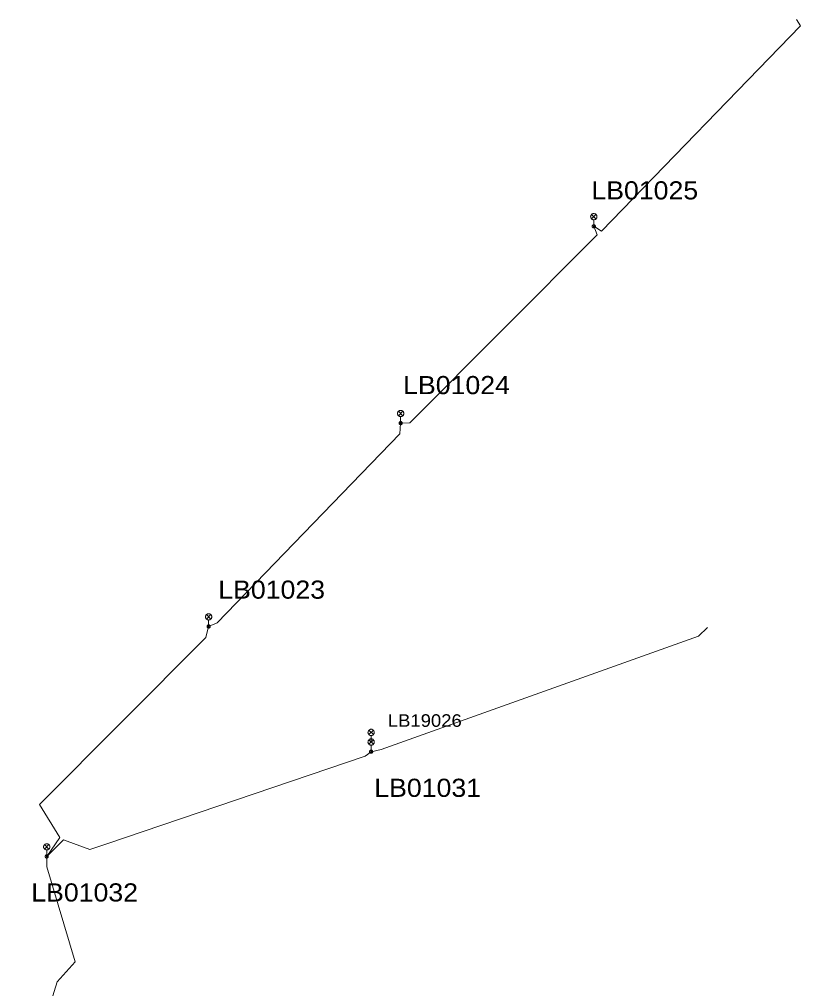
# Model space of a CAD drawing. Extents: x -688049 to -687261, y -973611 to -973038.
# Drawn here: x -687354.1 to -687260.7, y -973229.3 to -973113.5 of the extents above; entities that cross this region are included whole.
import ezdxf

# ---------------------------------------------------------------- set-up
doc = ezdxf.new("R2010")
doc.units = 0
doc.header["$LTSCALE"] = 0.87
doc.layers.add('1', color=7, linetype='Continuous', lineweight=13)

msp = doc.modelspace()

# ---------------------------------------------------------------- linework, layer by layer
at = {"layer": '1'}
for p, q in [((-687285.715, -973136.795), (-687285.185, -973137.325)), ((-687285.715, -973137.325), (-687285.185, -973136.795)), ((-687285.45, -973138.21), (-687285.45, -973137.435)), ((-687308.795, -973160.315), (-687308.265, -973160.845)), ((-687308.795, -973160.845), (-687308.265, -973160.315)), ((-687308.53, -973161.73), (-687308.53, -973160.955)), ((-687331.747, -973184.609), (-687331.217, -973185.139)), ((-687331.747, -973185.139), (-687331.217, -973184.609)), ((-687331.482, -973186.024), (-687331.482, -973185.249)), ((-687312.325, -973198.415), (-687311.795, -973198.945)), ((-687312.325, -973198.945), (-687311.795, -973198.415)), ((-687312.325, -973199.565), (-687311.795, -973200.095)), ((-687312.325, -973200.095), (-687311.795, -973199.565)), ((-687312.06, -973199.83), (-687312.06, -973199.055)), ((-687312.06, -973200.98), (-687312.06, -973200.205)), ((-687351.095, -973212.085), (-687350.565, -973212.615)), ((-687351.095, -973212.615), (-687350.565, -973212.085)), ((-687350.83, -973213.5), (-687350.83, -973212.725))]:
    msp.add_line(p, q, dxfattribs=at)
for points in [[(-687261.23, -973113.49), (-687260.729, -973114.272), (-687284.512, -973138.779), (-687285.45, -973138.21)], [(-687285.45, -973138.21), (-687285.059, -973139.243), (-687307.419, -973161.688), (-687308.53, -973161.73)], [(-687308.53, -973161.73), (-687308.622, -973163), (-687330.443, -973185.575), (-687331.482, -973186.024)], [(-687331.482, -973186.024), (-687331.799, -973187.339), (-687351.708, -973207.306), (-687349.251, -973211.218), (-687350.83, -973213.5)], [(-687271.84, -973186.15), (-687272.921, -973187.168), (-687310.858, -973200.718), (-687312.06, -973200.98)], [(-687312.06, -973200.98), (-687312.788, -973201.515), (-687343.662, -973211.996), (-687345.695, -973212.686), (-687348.814, -973211.52), (-687350.83, -973213.5)], [(-687350.83, -973213.5), (-687350.83, -973214.75), (-687347.414, -973226.104), (-687349.576, -973228.47), (-687350.998, -973233.095), (-687350.592, -973237.466), (-687362.557, -973242.691), (-687368.775, -973241.359), (-687374.206, -973242.131), (-687379.571, -973244.67), (-687380.798, -973246.294)]]:
    msp.add_lwpolyline(points, dxfattribs=at)
for points in [[(-687285.075, -973137.06), (-687285.081, -973136.995), (-687285.098, -973136.932), (-687285.125, -973136.872), (-687285.163, -973136.819), (-687285.209, -973136.773), (-687285.263, -973136.735), (-687285.322, -973136.708), (-687285.385, -973136.691), (-687285.45, -973136.685), (-687285.515, -973136.691), (-687285.578, -973136.708), (-687285.638, -973136.735), (-687285.691, -973136.773), (-687285.737, -973136.819), (-687285.775, -973136.872), (-687285.802, -973136.932), (-687285.819, -973136.995), (-687285.825, -973137.06), (-687285.819, -973137.125), (-687285.802, -973137.188), (-687285.775, -973137.247), (-687285.737, -973137.301), (-687285.691, -973137.347), (-687285.638, -973137.385), (-687285.578, -973137.412), (-687285.515, -973137.429), (-687285.45, -973137.435), (-687285.385, -973137.429), (-687285.322, -973137.412), (-687285.263, -973137.385), (-687285.209, -973137.347), (-687285.163, -973137.301), (-687285.125, -973137.247), (-687285.098, -973137.188), (-687285.081, -973137.125)], [(-687285.26, -973138.21), (-687285.263, -973138.177), (-687285.271, -973138.145), (-687285.285, -973138.115), (-687285.304, -973138.088), (-687285.328, -973138.064), (-687285.355, -973138.045), (-687285.385, -973138.031), (-687285.417, -973138.023), (-687285.45, -973138.02), (-687285.483, -973138.023), (-687285.515, -973138.031), (-687285.545, -973138.045), (-687285.572, -973138.064), (-687285.596, -973138.088), (-687285.615, -973138.115), (-687285.629, -973138.145), (-687285.637, -973138.177), (-687285.64, -973138.21), (-687285.637, -973138.243), (-687285.629, -973138.275), (-687285.615, -973138.305), (-687285.596, -973138.332), (-687285.572, -973138.356), (-687285.545, -973138.375), (-687285.515, -973138.389), (-687285.483, -973138.397), (-687285.45, -973138.4), (-687285.417, -973138.397), (-687285.385, -973138.389), (-687285.355, -973138.375), (-687285.328, -973138.356), (-687285.304, -973138.332), (-687285.285, -973138.305), (-687285.271, -973138.275), (-687285.263, -973138.243)], [(-687285.4, -973138.21), (-687285.401, -973138.201), (-687285.403, -973138.193), (-687285.407, -973138.185), (-687285.412, -973138.178), (-687285.418, -973138.172), (-687285.425, -973138.167), (-687285.433, -973138.163), (-687285.441, -973138.161), (-687285.45, -973138.16), (-687285.459, -973138.161), (-687285.467, -973138.163), (-687285.475, -973138.167), (-687285.482, -973138.172), (-687285.488, -973138.178), (-687285.493, -973138.185), (-687285.497, -973138.193), (-687285.499, -973138.201), (-687285.5, -973138.21), (-687285.499, -973138.219), (-687285.497, -973138.227), (-687285.493, -973138.235), (-687285.488, -973138.242), (-687285.482, -973138.248), (-687285.475, -973138.253), (-687285.467, -973138.257), (-687285.459, -973138.259), (-687285.45, -973138.26), (-687285.441, -973138.259), (-687285.433, -973138.257), (-687285.425, -973138.253), (-687285.418, -973138.248), (-687285.412, -973138.242), (-687285.407, -973138.235), (-687285.403, -973138.227), (-687285.401, -973138.219)], [(-687308.155, -973160.58), (-687308.161, -973160.515), (-687308.178, -973160.452), (-687308.205, -973160.393), (-687308.243, -973160.339), (-687308.289, -973160.293), (-687308.342, -973160.255), (-687308.402, -973160.228), (-687308.465, -973160.211), (-687308.53, -973160.205), (-687308.595, -973160.211), (-687308.658, -973160.228), (-687308.718, -973160.255), (-687308.771, -973160.293), (-687308.817, -973160.339), (-687308.855, -973160.393), (-687308.882, -973160.452), (-687308.899, -973160.515), (-687308.905, -973160.58), (-687308.899, -973160.645), (-687308.882, -973160.708), (-687308.855, -973160.768), (-687308.817, -973160.821), (-687308.771, -973160.867), (-687308.718, -973160.905), (-687308.658, -973160.932), (-687308.595, -973160.949), (-687308.53, -973160.955), (-687308.465, -973160.949), (-687308.402, -973160.932), (-687308.342, -973160.905), (-687308.289, -973160.867), (-687308.243, -973160.821), (-687308.205, -973160.768), (-687308.178, -973160.708), (-687308.161, -973160.645)], [(-687308.34, -973161.73), (-687308.343, -973161.697), (-687308.351, -973161.665), (-687308.365, -973161.635), (-687308.384, -973161.608), (-687308.408, -973161.584), (-687308.435, -973161.565), (-687308.465, -973161.551), (-687308.497, -973161.543), (-687308.53, -973161.54), (-687308.563, -973161.543), (-687308.595, -973161.551), (-687308.625, -973161.565), (-687308.652, -973161.584), (-687308.676, -973161.608), (-687308.695, -973161.635), (-687308.709, -973161.665), (-687308.717, -973161.697), (-687308.72, -973161.73), (-687308.717, -973161.763), (-687308.709, -973161.795), (-687308.695, -973161.825), (-687308.676, -973161.852), (-687308.652, -973161.876), (-687308.625, -973161.895), (-687308.595, -973161.909), (-687308.563, -973161.917), (-687308.53, -973161.92), (-687308.497, -973161.917), (-687308.465, -973161.909), (-687308.435, -973161.895), (-687308.408, -973161.876), (-687308.384, -973161.852), (-687308.365, -973161.825), (-687308.351, -973161.795), (-687308.343, -973161.763)], [(-687308.48, -973161.73), (-687308.481, -973161.721), (-687308.483, -973161.713), (-687308.487, -973161.705), (-687308.492, -973161.698), (-687308.498, -973161.692), (-687308.505, -973161.687), (-687308.513, -973161.683), (-687308.521, -973161.681), (-687308.53, -973161.68), (-687308.539, -973161.681), (-687308.547, -973161.683), (-687308.555, -973161.687), (-687308.562, -973161.692), (-687308.568, -973161.698), (-687308.573, -973161.705), (-687308.577, -973161.713), (-687308.579, -973161.721), (-687308.58, -973161.73), (-687308.579, -973161.739), (-687308.577, -973161.747), (-687308.573, -973161.755), (-687308.568, -973161.762), (-687308.562, -973161.768), (-687308.555, -973161.773), (-687308.547, -973161.777), (-687308.539, -973161.779), (-687308.53, -973161.78), (-687308.521, -973161.779), (-687308.513, -973161.777), (-687308.505, -973161.773), (-687308.498, -973161.768), (-687308.492, -973161.762), (-687308.487, -973161.755), (-687308.483, -973161.747), (-687308.481, -973161.739)], [(-687331.107, -973184.874), (-687331.113, -973184.809), (-687331.13, -973184.746), (-687331.157, -973184.687), (-687331.195, -973184.633), (-687331.241, -973184.587), (-687331.294, -973184.549), (-687331.354, -973184.522), (-687331.417, -973184.505), (-687331.482, -973184.499), (-687331.547, -973184.505), (-687331.61, -973184.522), (-687331.67, -973184.549), (-687331.723, -973184.587), (-687331.769, -973184.633), (-687331.807, -973184.687), (-687331.834, -973184.746), (-687331.851, -973184.809), (-687331.857, -973184.874), (-687331.851, -973184.939), (-687331.834, -973185.002), (-687331.807, -973185.062), (-687331.769, -973185.115), (-687331.723, -973185.161), (-687331.67, -973185.199), (-687331.61, -973185.226), (-687331.547, -973185.243), (-687331.482, -973185.249), (-687331.417, -973185.243), (-687331.354, -973185.226), (-687331.294, -973185.199), (-687331.241, -973185.161), (-687331.195, -973185.115), (-687331.157, -973185.062), (-687331.13, -973185.002), (-687331.113, -973184.939)], [(-687331.292, -973186.024), (-687331.295, -973185.991), (-687331.303, -973185.959), (-687331.317, -973185.929), (-687331.336, -973185.902), (-687331.36, -973185.878), (-687331.387, -973185.859), (-687331.417, -973185.845), (-687331.449, -973185.837), (-687331.482, -973185.834), (-687331.515, -973185.837), (-687331.547, -973185.845), (-687331.577, -973185.859), (-687331.604, -973185.878), (-687331.628, -973185.902), (-687331.647, -973185.929), (-687331.661, -973185.959), (-687331.669, -973185.991), (-687331.672, -973186.024), (-687331.669, -973186.057), (-687331.661, -973186.089), (-687331.647, -973186.119), (-687331.628, -973186.146), (-687331.604, -973186.17), (-687331.577, -973186.189), (-687331.547, -973186.203), (-687331.515, -973186.211), (-687331.482, -973186.214), (-687331.449, -973186.211), (-687331.417, -973186.203), (-687331.387, -973186.189), (-687331.36, -973186.17), (-687331.336, -973186.146), (-687331.317, -973186.119), (-687331.303, -973186.089), (-687331.295, -973186.057)], [(-687331.432, -973186.024), (-687331.433, -973186.015), (-687331.435, -973186.007), (-687331.439, -973185.999), (-687331.444, -973185.992), (-687331.45, -973185.986), (-687331.457, -973185.981), (-687331.465, -973185.977), (-687331.473, -973185.975), (-687331.482, -973185.974), (-687331.491, -973185.975), (-687331.499, -973185.977), (-687331.507, -973185.981), (-687331.514, -973185.986), (-687331.52, -973185.992), (-687331.525, -973185.999), (-687331.529, -973186.007), (-687331.531, -973186.015), (-687331.532, -973186.024), (-687331.531, -973186.033), (-687331.529, -973186.041), (-687331.525, -973186.049), (-687331.52, -973186.056), (-687331.514, -973186.062), (-687331.507, -973186.067), (-687331.499, -973186.071), (-687331.491, -973186.073), (-687331.482, -973186.074), (-687331.473, -973186.073), (-687331.465, -973186.071), (-687331.457, -973186.067), (-687331.45, -973186.062), (-687331.444, -973186.056), (-687331.439, -973186.049), (-687331.435, -973186.041), (-687331.433, -973186.033)], [(-687311.685, -973198.68), (-687311.691, -973198.615), (-687311.708, -973198.552), (-687311.735, -973198.492), (-687311.773, -973198.439), (-687311.819, -973198.393), (-687311.872, -973198.355), (-687311.932, -973198.328), (-687311.995, -973198.311), (-687312.06, -973198.305), (-687312.125, -973198.311), (-687312.188, -973198.328), (-687312.248, -973198.355), (-687312.301, -973198.393), (-687312.347, -973198.439), (-687312.385, -973198.492), (-687312.412, -973198.552), (-687312.429, -973198.615), (-687312.435, -973198.68), (-687312.429, -973198.745), (-687312.412, -973198.808), (-687312.385, -973198.867), (-687312.347, -973198.921), (-687312.301, -973198.967), (-687312.248, -973199.005), (-687312.188, -973199.032), (-687312.125, -973199.049), (-687312.06, -973199.055), (-687311.995, -973199.049), (-687311.932, -973199.032), (-687311.872, -973199.005), (-687311.819, -973198.967), (-687311.773, -973198.921), (-687311.735, -973198.867), (-687311.708, -973198.808), (-687311.691, -973198.745)], [(-687311.685, -973199.83), (-687311.691, -973199.765), (-687311.708, -973199.702), (-687311.735, -973199.643), (-687311.773, -973199.589), (-687311.819, -973199.543), (-687311.872, -973199.505), (-687311.932, -973199.478), (-687311.995, -973199.461), (-687312.06, -973199.455), (-687312.125, -973199.461), (-687312.188, -973199.478), (-687312.248, -973199.505), (-687312.301, -973199.543), (-687312.347, -973199.589), (-687312.385, -973199.643), (-687312.412, -973199.702), (-687312.429, -973199.765), (-687312.435, -973199.83), (-687312.429, -973199.895), (-687312.412, -973199.958), (-687312.385, -973200.018), (-687312.347, -973200.071), (-687312.301, -973200.117), (-687312.248, -973200.155), (-687312.188, -973200.182), (-687312.125, -973200.199), (-687312.06, -973200.205), (-687311.995, -973200.199), (-687311.932, -973200.182), (-687311.872, -973200.155), (-687311.819, -973200.117), (-687311.773, -973200.071), (-687311.735, -973200.018), (-687311.708, -973199.958), (-687311.691, -973199.895)], [(-687311.87, -973200.98), (-687311.873, -973200.947), (-687311.881, -973200.915), (-687311.895, -973200.885), (-687311.914, -973200.858), (-687311.938, -973200.834), (-687311.965, -973200.815), (-687311.995, -973200.801), (-687312.027, -973200.793), (-687312.06, -973200.79), (-687312.093, -973200.793), (-687312.125, -973200.801), (-687312.155, -973200.815), (-687312.182, -973200.834), (-687312.206, -973200.858), (-687312.225, -973200.885), (-687312.239, -973200.915), (-687312.247, -973200.947), (-687312.25, -973200.98), (-687312.247, -973201.013), (-687312.239, -973201.045), (-687312.225, -973201.075), (-687312.206, -973201.102), (-687312.182, -973201.126), (-687312.155, -973201.145), (-687312.125, -973201.159), (-687312.093, -973201.167), (-687312.06, -973201.17), (-687312.027, -973201.167), (-687311.995, -973201.159), (-687311.965, -973201.145), (-687311.938, -973201.126), (-687311.914, -973201.102), (-687311.895, -973201.075), (-687311.881, -973201.045), (-687311.873, -973201.013)], [(-687312.01, -973200.98), (-687312.011, -973200.971), (-687312.013, -973200.963), (-687312.017, -973200.955), (-687312.022, -973200.948), (-687312.028, -973200.942), (-687312.035, -973200.937), (-687312.043, -973200.933), (-687312.051, -973200.931), (-687312.06, -973200.93), (-687312.069, -973200.931), (-687312.077, -973200.933), (-687312.085, -973200.937), (-687312.092, -973200.942), (-687312.098, -973200.948), (-687312.103, -973200.955), (-687312.107, -973200.963), (-687312.109, -973200.971), (-687312.11, -973200.98), (-687312.109, -973200.989), (-687312.107, -973200.997), (-687312.103, -973201.005), (-687312.098, -973201.012), (-687312.092, -973201.018), (-687312.085, -973201.023), (-687312.077, -973201.027), (-687312.069, -973201.029), (-687312.06, -973201.03), (-687312.051, -973201.029), (-687312.043, -973201.027), (-687312.035, -973201.023), (-687312.028, -973201.018), (-687312.022, -973201.012), (-687312.017, -973201.005), (-687312.013, -973200.997), (-687312.011, -973200.989)], [(-687350.455, -973212.35), (-687350.461, -973212.285), (-687350.478, -973212.222), (-687350.505, -973212.163), (-687350.543, -973212.109), (-687350.589, -973212.063), (-687350.642, -973212.025), (-687350.702, -973211.998), (-687350.765, -973211.981), (-687350.83, -973211.975), (-687350.895, -973211.981), (-687350.958, -973211.998), (-687351.018, -973212.025), (-687351.071, -973212.063), (-687351.117, -973212.109), (-687351.155, -973212.163), (-687351.182, -973212.222), (-687351.199, -973212.285), (-687351.205, -973212.35), (-687351.199, -973212.415), (-687351.182, -973212.478), (-687351.155, -973212.538), (-687351.117, -973212.591), (-687351.071, -973212.637), (-687351.018, -973212.675), (-687350.958, -973212.702), (-687350.895, -973212.719), (-687350.83, -973212.725), (-687350.765, -973212.719), (-687350.702, -973212.702), (-687350.642, -973212.675), (-687350.589, -973212.637), (-687350.543, -973212.591), (-687350.505, -973212.538), (-687350.478, -973212.478), (-687350.461, -973212.415)], [(-687350.64, -973213.5), (-687350.643, -973213.467), (-687350.651, -973213.435), (-687350.665, -973213.405), (-687350.684, -973213.378), (-687350.708, -973213.354), (-687350.735, -973213.335), (-687350.765, -973213.321), (-687350.797, -973213.313), (-687350.83, -973213.31), (-687350.863, -973213.313), (-687350.895, -973213.321), (-687350.925, -973213.335), (-687350.952, -973213.354), (-687350.976, -973213.378), (-687350.995, -973213.405), (-687351.009, -973213.435), (-687351.017, -973213.467), (-687351.02, -973213.5), (-687351.017, -973213.533), (-687351.009, -973213.565), (-687350.995, -973213.595), (-687350.976, -973213.622), (-687350.952, -973213.646), (-687350.925, -973213.665), (-687350.895, -973213.679), (-687350.863, -973213.687), (-687350.83, -973213.69), (-687350.797, -973213.687), (-687350.765, -973213.679), (-687350.735, -973213.665), (-687350.708, -973213.646), (-687350.684, -973213.622), (-687350.665, -973213.595), (-687350.651, -973213.565), (-687350.643, -973213.533)], [(-687350.78, -973213.5), (-687350.781, -973213.491), (-687350.783, -973213.483), (-687350.787, -973213.475), (-687350.792, -973213.468), (-687350.798, -973213.462), (-687350.805, -973213.457), (-687350.813, -973213.453), (-687350.821, -973213.451), (-687350.83, -973213.45), (-687350.839, -973213.451), (-687350.847, -973213.453), (-687350.855, -973213.457), (-687350.862, -973213.462), (-687350.868, -973213.468), (-687350.873, -973213.475), (-687350.877, -973213.483), (-687350.879, -973213.491), (-687350.88, -973213.5), (-687350.879, -973213.509), (-687350.877, -973213.517), (-687350.873, -973213.525), (-687350.868, -973213.532), (-687350.862, -973213.538), (-687350.855, -973213.543), (-687350.847, -973213.547), (-687350.839, -973213.549), (-687350.83, -973213.55), (-687350.821, -973213.549), (-687350.813, -973213.547), (-687350.805, -973213.543), (-687350.798, -973213.538), (-687350.792, -973213.532), (-687350.787, -973213.525), (-687350.783, -973213.517), (-687350.781, -973213.509)]]:
    msp.add_lwpolyline(points, close=True, dxfattribs=at)

# ---------------------------------------------------------------- texts
at = {"layer": '1', "width": 1.1}
for s, height, p in [('LB01025', 2.167, (-687285.737, -973135.002)), ('LB01024', 2.167, (-687308.235, -973158.265)), ('LB01023', 2.167, (-687330.331, -973182.703)), ('LB19026', 1.5, (-687310.065, -973198.012)), ('LB01031', 2.167, (-687311.685, -973206.38)), ('LB01032', 2.167, (-687352.683, -973218.881))]:
    msp.add_text(s, height=height, dxfattribs=at).set_placement(p)

doc.saveas('drawing.dxf')
